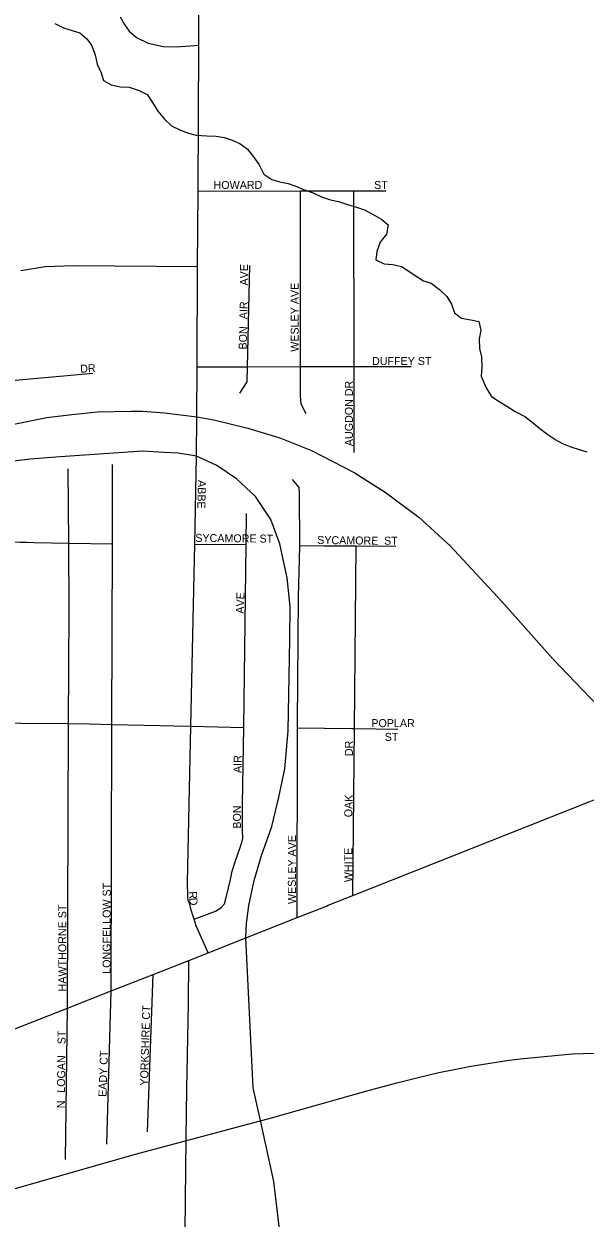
# Model space of a CAD drawing. Extents: x 1857828 to 2277390, y 930619 to 1324581.
# Drawn here: x 2083410 to 2086916, y 1228997 to 1236456 of the extents above; entities that cross this region are included whole.
import ezdxf

# ---------------------------------------------------------------- set-up
doc = ezdxf.new("R2010")
doc.units = 0
for name, color, linetype in [('GM_X_City_Street', 7, 'Continuous'), ('GM_X_City_Street_Text', 7, 'Continuous'), ('GM_X_Interstate_Route', 7, 'Continuous'), ('GM_X_Minor_River', 7, 'Continuous'), ('GM_X_Rail_Line', 7, 'Continuous'), ('GM_X_State_Route', 7, 'Continuous'), ('GM_X_US_Route', 7, 'Continuous')]:
    doc.layers.add(name, color=color, linetype=linetype)

msp = doc.modelspace()

# ---------------------------------------------------------------- linework, layer by layer
at = {"layer": 'GM_X_City_Street'}
for points in [[(2084011.3, 1236498.9), (2084038.1, 1236451.1), (2084068.8, 1236409.5), (2084113.5, 1236370), (2084186.3, 1236335), (2084283, 1236314.3), (2084363.3, 1236313.5), (2084503.3, 1236323.2)], [(2084498.2, 1235411.2), (2085137.5, 1235412.8), (2085470.5, 1235413.6), (2085671.2, 1235414.1)], [(2085173.8, 1234019.7), (2085142.8, 1234081.4), (2085138, 1234133.5), (2085137.9, 1234315.1), (2085137.5, 1235412.8)], [(2085474.4, 1233779.4), (2085473.1, 1234315.4), (2085470.5, 1235413.6)], [(2083391.8, 1234916.2), (2083542.3, 1234940.8), (2083718.9, 1234947.4), (2084495.6, 1234939.9)], [(2084758.4, 1234150.1), (2084805.5, 1234220.9), (2084807.5, 1234314.8), (2084821, 1234946.8)], [(2082500.3, 1234492.6), (2082532.7, 1234392.8), (2082600.4, 1234295.5), (2082649.2, 1234248.1), (2082695.9, 1234212.7), (2082732.4, 1234193.2), (2082778.7, 1234179.8), (2082843, 1234174.7), (2082981.4, 1234184.7), (2083179.7, 1234213.6), (2083358.1, 1234230.2), (2083841.2, 1234273.2)], [(2084492.1, 1234314.5), (2084807.5, 1234314.8), (2085137.9, 1234315.1), (2085315.3, 1234315.3)], [(2085315.3, 1234315.3), (2085315.4, 1234315.3), (2085473.1, 1234315.4), (2085829.9, 1234315.8)], [(2083955, 1230415.5), (2083959.5, 1232080.5), (2083962.7, 1233208.4), (2083964, 1233703.6)], [(2084561.3, 1230654), (2084486.8, 1230822.6), (2084472.9, 1230864.5), (2084452.2, 1230926.8), (2084446, 1230958.9), (2084435.9, 1230978.9), (2084433.7, 1231007), (2084431.3, 1231093.3), (2084452.5, 1232069.2), (2084477.1, 1233205.6), (2084489, 1233755.1)], [(2083681.8, 1230308.1), (2083689.3, 1232085.3), (2083692.4, 1232793.6), (2083690, 1233213.2), (2083687.4, 1233677.6)], [(2085118.2, 1230873.9), (2085119.8, 1232058.3), (2085119.8, 1232088.4), (2085126.4, 1232874.3), (2085133.8, 1233191.2), (2085133.8, 1233197.3), (2085132.9, 1233521.9), (2085130.4, 1233560), (2085087.5, 1233609.5)], [(2084776.8, 1231581.4), (2084783.3, 1232061.5), (2084798.9, 1233204.4), (2084801.6, 1233396.9)], [(2082330.9, 1233237.2), (2083099.3, 1233223.6), (2083389.2, 1233218.5), (2083428.6, 1233217.8)], [(2083428.6, 1233217.8), (2083473.1, 1233217.1), (2083690, 1233213.2), (2083962.7, 1233208.4)], [(2084477.1, 1233205.6), (2084798.9, 1233204.4)], [(2085133.8, 1233197.3), (2085284.3, 1233196.4)], [(2085284.3, 1233196.4), (2085313.8, 1233196.2), (2085485.1, 1233195.2), (2085733.9, 1233193.8)], [(2085465.4, 1231011.4), (2085474.8, 1232054.4), (2085485.1, 1233195.2)], [(2079528.8, 1232134.5), (2079836.9, 1232127.8), (2079916.3, 1232126), (2080396.1, 1232122.9), (2080946.5, 1232116.6), (2081238.2, 1232113.3), (2081542.6, 1232109.8), (2081835, 1232106.5), (2082187.1, 1232102.4), (2082486.2, 1232099), (2082787.3, 1232095.6), (2083095.4, 1232092.1), (2083390, 1232088.7), (2083689.3, 1232085.3), (2083819.2, 1232083.8), (2083959.5, 1232080.5), (2084262.2, 1232073.6), (2084346.7, 1232071.6)], [(2084346.7, 1232071.6), (2084452.5, 1232069.2), (2084783.3, 1232061.5)], [(2085119.8, 1232058.3), (2085457.3, 1232054.6), (2085474.8, 1232054.4)], [(2085474.8, 1232054.4), (2085746.7, 1232051.3)], [(2084472.9, 1230864.5), (2084607.2, 1230914.3), (2084627.1, 1230926.6), (2084644.9, 1230938.9), (2084662.7, 1230959.2), (2084672.3, 1230991.4), (2084689.3, 1231059.8), (2084700.6, 1231112.1), (2084711.9, 1231164.4), (2084727.2, 1231214.7), (2084748.4, 1231275.2), (2084763.8, 1231317.5), (2084771.5, 1231341.7), (2084777.1, 1231369.8), (2084776.4, 1231419.9), (2084776.4, 1231551), (2084776.4, 1231556.2), (2084776.8, 1231581.4)], [(2080491, 1229130), (2080526.5, 1229142.7), (2080782.4, 1229233.5), (2081067.2, 1229334.7), (2081490.6, 1229485), (2081814, 1229599.9), (2082208.3, 1229744.2), (2082465.4, 1229838.4), (2082775.4, 1229957), (2083088.5, 1230076.9), (2083391.3, 1230193.9), (2083681.8, 1230308.1), (2083955, 1230415.5), (2084218.5, 1230519.2), (2084441.1, 1230606.7), (2084561.3, 1230654), (2084797.7, 1230746.9)], [(2084423.7, 1229496.2), (2084423.7, 1229497.6), (2084427.2, 1229804.5), (2084438.8, 1230334.5), (2084441.1, 1230606.7)], [(2084182.7, 1229536), (2084218.5, 1230519.2)], [(2083928.1, 1229459), (2083955, 1230415.5)], [(2083669.5, 1229361.9), (2083681.8, 1230308.1)], [(2084360.5, 1221282), (2084360.8, 1221334.4), (2084374.2, 1224121.1), (2084377.1, 1224730.6), (2084382.7, 1225899.8), (2084400.3, 1227445.5), (2084412.6, 1228526.1), (2084423.7, 1229496.2)]]:
    msp.add_lwpolyline(points, dxfattribs=at)
at = {"layer": 'GM_X_Interstate_Route'}
for points in [[(2083347.8, 1233956.6), (2083553.5, 1233997.6), (2083709.9, 1234016.6), (2083869.1, 1234031.9), (2084080.5, 1234036.5), (2084150.5, 1234036.2), (2084289.2, 1234026.6), (2084490.4, 1234000.5)], [(2084490.4, 1234000.5), (2084597.2, 1233981.9), (2084808.6, 1233930.5), (2085009.3, 1233869.5), (2085207.4, 1233790.2), (2085473.5, 1233653.5), (2085667.2, 1233529.9), (2085876.6, 1233374.1), (2086072.4, 1233196.4), (2086395.3, 1232848), (2086712.8, 1232492.2), (2086949.2, 1232245.2), (2087013.6, 1232183.7)]]:
    msp.add_lwpolyline(points, dxfattribs=at)
at = {"layer": 'GM_X_Minor_River'}
for points in [[(2083604.2, 1236457.7), (2083656.8, 1236432.1), (2083711.2, 1236414.7), (2083759.7, 1236399.1), (2083802.3, 1236363.4), (2083832.9, 1236323.6), (2083855.7, 1236263.5), (2083868.5, 1236203.4), (2083893.3, 1236149.4), (2083907.9, 1236101.3), (2083954.4, 1236075.7), (2084012.8, 1236062.3), (2084067.1, 1236060.9), (2084129.6, 1236039.5), (2084180.2, 1236013.9), (2084212.9, 1235964), (2084247.7, 1235910.1), (2084288.5, 1235860.3), (2084333.2, 1235818.6), (2084387.8, 1235791.1), (2084438.2, 1235773.6), (2084486.6, 1235760), (2084552.9, 1235756.8), (2084611.2, 1235755.4), (2084661.6, 1235745.9), (2084712, 1235730.4), (2084758.5, 1235708.8), (2084807.1, 1235673.2), (2084843.8, 1235625.3), (2084880.6, 1235575.5), (2084909.4, 1235517.5), (2084960.1, 1235483.9), (2085008.5, 1235468.4), (2085060.8, 1235458.9), (2085109.2, 1235441.4), (2085157.7, 1235421.8), (2085218.2, 1235400.4), (2085268.8, 1235374.8), (2085325.2, 1235357.4), (2085375.6, 1235345.8), (2085432.1, 1235328.4), (2085488.5, 1235310.9), (2085539, 1235293.4), (2085591.5, 1235265.9), (2085646.2, 1235234.3), (2085686.7, 1235200.6), (2085675.4, 1235142.2), (2085635.8, 1235091.5), (2085614.4, 1235035), (2085609, 1234982.7), (2085661.5, 1234957.1), (2085715.8, 1234953.7), (2085768.2, 1234940.2), (2085814.8, 1234910.6), (2085861.4, 1234881), (2085905.9, 1234851.3), (2085954.3, 1234835.8), (2086007, 1234796.2), (2086051.8, 1234752.4), (2086082.5, 1234704.5), (2086101.2, 1234650.5), (2086143.8, 1234616.8), (2086202.2, 1234607.4), (2086252.5, 1234597.9), (2086265.2, 1234543.8), (2086253.8, 1234489.4), (2086256.5, 1234429.1), (2086269.2, 1234377), (2086272, 1234312.7), (2086266.7, 1234256.4)], [(2086266.7, 1234256.4), (2086297.7, 1234182.4), (2086332.5, 1234128.5), (2086379.1, 1234096.8), (2086427.7, 1234067.2), (2086480.3, 1234035.7), (2086538.9, 1234004.2), (2086585.6, 1233968.5), (2086634.2, 1233928.9), (2086682.9, 1233891.2), (2086729.5, 1233859.6), (2086776, 1233834), (2086826.5, 1233814.4), (2086878.9, 1233796.9), (2086927.3, 1233783.4)]]:
    msp.add_lwpolyline(points, dxfattribs=at)
at = {"layer": 'GM_X_Rail_Line'}
for points in [[(2086192.3, 1229943.8), (2086321.6, 1229964.6), (2086426.6, 1229981.1), (2086510.8, 1229991.5), (2086618.5, 1230002.8), (2086727, 1230013.2), (2086836.4, 1230021.9), (2087041.2, 1230029.7), (2087727, 1230034.9), (2087881.5, 1230035.8)], [(2079138.9, 1227983.5), (2082332, 1228890.3), (2084107.6, 1229395.8), (2084957.7, 1229623.6), (2085547.3, 1229788.8), (2085739.4, 1229842.4), (2085872.8, 1229875.2), (2086003, 1229906.4), (2086097.6, 1229925.5), (2086192.3, 1229943.8)]]:
    msp.add_lwpolyline(points, dxfattribs=at)
at = {"layer": 'GM_X_State_Route'}
for points in [[(2084489, 1233755.1), (2084490.4, 1234000.5), (2084492.1, 1234314.5), (2084495.6, 1234939.9), (2084498.2, 1235411.2), (2084503.3, 1236323.2), (2084505.4, 1236702.2), (2084507.3, 1237059), (2084510.6, 1237636.6), (2084512.3, 1237949.2), (2084514.3, 1238308.8), (2084513.8, 1238925.5), (2084513.4, 1239386.8), (2084513.3, 1239587.2), (2084512.8, 1240106.5), (2084512.7, 1240264.8), (2084511.2, 1242128.7), (2084511.2, 1242128.7)], [(2084489, 1233755.1), (2084373.7, 1233773.9), (2084284.6, 1233777.7), (2084152.6, 1233786.3), (2083636.3, 1233751.8), (2083449.5, 1233736.9), (2083363.2, 1233726.4), (2083186.5, 1233683.4), (2082275.3, 1233450.3), (2081229.7, 1233172.4), (2080017.5, 1232845.5), (2079830.7, 1232805.2), (2079714.3, 1232779.9), (2079463.3, 1232750.6), (2079188.1, 1232733.2), (2078808.1, 1232767.5), (2078351.7, 1232829.7), (2078144.6, 1232852.8), (2077983.8, 1232860.1), (2077833.2, 1232835.3), (2077413.6, 1232759), (2076690.1, 1232610.8)], [(2084797.7, 1230746.9), (2084800.7, 1230836.2), (2084814.4, 1230948.5), (2084848, 1231105), (2084893.6, 1231261.5), (2084959.2, 1231442.2), (2085002.8, 1231626.9), (2085040.3, 1231803.4), (2085061.5, 1232040.1), (2085071.7, 1232609.7), (2085073, 1232816.2), (2085054.3, 1232996.6), (2085009.4, 1233209), (2084952.7, 1233361.2), (2084857.9, 1233503.3), (2084739.1, 1233613.2), (2084616.3, 1233697), (2084489, 1233755.1)]]:
    msp.add_lwpolyline(points, dxfattribs=at)
at = {"layer": 'GM_X_US_Route'}
for points in [[(2085312, 1230950.7), (2085465.4, 1231011.4), (2086945.4, 1231597.8), (2087009.1, 1231623)], [(2084797.7, 1230746.9), (2085118.2, 1230873.9), (2085300.2, 1230946), (2085312, 1230950.7)], [(2086012.9, 1221942.8), (2085781.3, 1222291.6), (2085534.3, 1222655), (2085329.9, 1223057.3), (2085165.6, 1223442.7), (2085059.2, 1223848.6), (2085027.9, 1224055.9), (2084979.3, 1224383.8), (2084976.1, 1225729.3), (2085000.7, 1226736.4), (2085017, 1228008.8), (2085020.3, 1228521.8), (2085022.2, 1228804.1), (2084971.9, 1229224.6), (2084892.8, 1229587.2), (2084842, 1229810.4), (2084797.7, 1230746.9)]]:
    msp.add_lwpolyline(points, dxfattribs=at)

# ---------------------------------------------------------------- texts
at = {"layer": 'GM_X_City_Street_Text'}
for s, rotation, p in [('HOWARD', 0.00001, (2084595.1, 1235424.9)), ('ST', 0.00001, (2085598.3, 1235424.9)), ('AVE', 90, (2084810.1, 1234821.5)), ('WESLEY AVE', 90, (2085126.9, 1234407.9)), ('AIR', 88.31644, (2084805.7, 1234610.6)), ('BON', 88.02609, (2084801.3, 1234421.4)), ('DUFFEY ST', 0.00001, (2085585.1, 1234325)), ('DR', 3.17781, (2083762.9, 1234276.5)), ('AUGDON DR', 90, (2085465.6, 1233818.3)), ('ABBE', 268.45279, (2084498.2, 1233606.9)), ('SYCAMORE ST', 359.40516, (2084480.8, 1233220.5)), ('SYCAMORE', 359.26501, (2085242.1, 1233207.3)), ('ST', 0.00001, (2085659.9, 1233202.9)), ('AVE', 88.02609, (2084783.7, 1232771.4)), ('POPLAR', 0.00001, (2085580.7, 1232063.3)), ('DR', 90, (2085465.7, 1231882.3)), ('ST', 0.00001, (2085664.3, 1231977.3)), ('AIR', 90, (2084770.5, 1231776.7)), ('OAK', 88.56844, (2085461.3, 1231499.8)), ('BON', 90, (2084766.1, 1231429.1)), ('WESLEY AVE', 90, (2085109.3, 1230958.3)), ('WHITE', 90, (2085461.3, 1231094.7)), ('LONGFELLOW ST', 90, (2083952.1, 1230522.7)), ('R', 272.69743, (2084441.1, 1231036.9)), ('HAWTHORNE ST', 90, (2083674.9, 1230412.7)), ('D', 274.50238, (2084443, 1230995.7)), ('YORKSHIRE CT', 88.29737, (2084185.3, 1229823.4)), ('ST', 90, (2083670.5, 1230082.7)), ('EADY CT', 88.09181, (2083925.7, 1229753)), ('LOGAN', 89.02589, (2083666.1, 1229779.3)), ('N', 90, (2083666.1, 1229682.3))]:
    msp.add_text(s, height=50, rotation=rotation, dxfattribs=at).set_placement(p)

doc.saveas('drawing.dxf')
